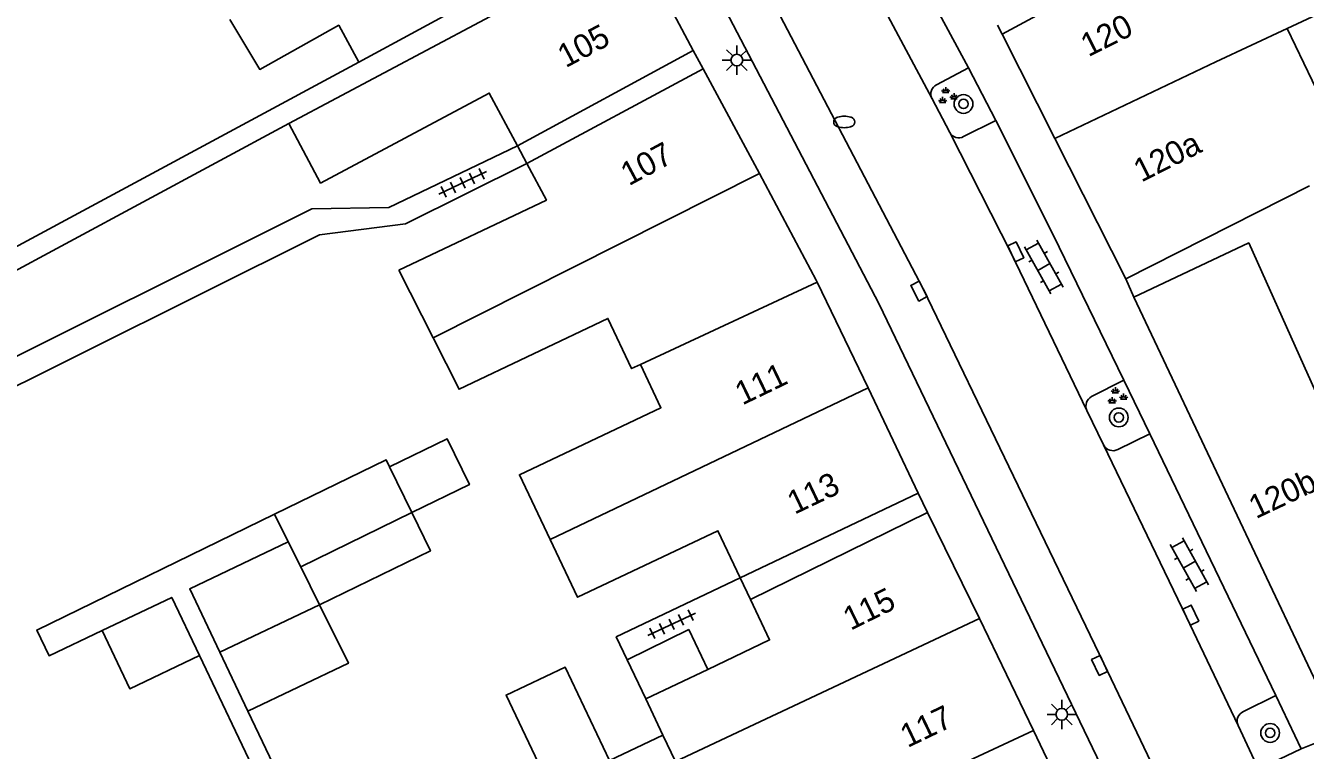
# Model space of a CAD drawing. Extents: x 132998 to 136004, y 396998 to 398512.
# Drawn here: x 134287.3 to 134341.9, y 397316 to 397346.9 of the extents above; entities that cross this region are included whole.
import ezdxf

# ---------------------------------------------------------------- set-up
doc = ezdxf.new("R2010")
doc.units = 0
for name, color, linetype in [('gg-afsc-erfafscheiding', 7, 'Continuous'), ('gg-afsc-hekwerk', 7, 'Continuous'), ('gg-anno-huisnummerreeks BGT', 7, 'Continuous'), ('gg-bbg-bijgebouw', 7, 'Continuous'), ('gg-bbg-gedigitaliseerde bebouwing', 7, 'Continuous'), ('gg-bbg-gedigitaliseerde bebouwing onder overbouw', 7, 'Continuous'), ('gg-bbg-gedigitaliseerde bijgebouw', 7, 'Continuous'), ('gg-bbg-gedigitaliseerde overbouw', 7, 'Continuous'), ('gg-bbg-hoofdgebouw', 7, 'Continuous'), ('gg-bbg-luifel en loopbrug', 7, 'Continuous'), ('gg-bbg-pand overbouw', 7, 'Continuous'), ('gg-bbg-tussenscheiding', 7, 'Continuous'), ('gg-knt-verharding', 7, 'Continuous'), ('gg-knt-verharding nz', 7, 'Continuous'), ('gt-grn-weggrens', 7, 'Continuous'), ('gt-symb-boom', 7, 'Continuous'), ('gt-symb-brandkraan', 7, 'Continuous'), ('gt-symb-groenvak', 7, 'Continuous'), ('gt-symb-klinker verharding', 7, 'Continuous'), ('gt-symb-kolk', 7, 'Continuous'), ('gt-symb-lichtmast', 7, 'Continuous'), ('gt-symb-tegel verharding', 7, 'Continuous')]:
    doc.layers.add(name, color=color, linetype=linetype)

# ---------------------------------------------------------------- blocks, each defined once
blk = doc.blocks.new('gt0-GRVAK')
at = {"layer": 'gt-symb-groenvak'}
for p, q in [((-0.11, 0.189), (-0.228, 0.24)), ((-0.182, 0.153), (0.088, 0.153)), ((-0.091, 0.211), (-0.156, 0.322)), ((-0.047, 0.214), (-0.047, 0.393)), ((-0.004, 0.211), (0.061, 0.322)), ((0.015, 0.189), (0.133, 0.24)), ((0.262, -0.052), (0.197, 0.059)), ((0.305, -0.049), (0.305, 0.13)), ((0.349, -0.052), (0.414, 0.059)), ((-0.245, -0.228), (-0.363, -0.177)), ((-0.318, -0.264), (-0.047, -0.264)), ((-0.226, -0.206), (-0.291, -0.095)), ((-0.183, -0.203), (-0.183, -0.024)), ((-0.139, -0.206), (-0.074, -0.095)), ((-0.12, -0.228), (-0.002, -0.177)), ((0.243, -0.074), (0.125, -0.023)), ((0.17, -0.11), (0.441, -0.11)), ((0.368, -0.074), (0.486, -0.023))]:
    blk.add_line(p, q, dxfattribs=at)
blk = doc.blocks.new('gt0-KOLK')
at = {"layer": 'gt-symb-kolk'}
blk.add_lwpolyline([(0, 0), (0.375, 0), (0.375, 0.4), (-0.375, 0.4), (-0.375, 0), (0, 0)], dxfattribs=at)
blk = doc.blocks.new('gt0-LMAST')
at = {"layer": 'gt-symb-lichtmast'}
for p, q in [((-0.005, 0.246), (-0.005, 0.621)), ((-0.182, 0.173), (-0.447, 0.438)), ((0.172, 0.173), (0.437, 0.438)), ((-0.255, -0.004), (-0.63, -0.004)), ((-0.182, -0.181), (-0.447, -0.446)), ((-0.005, -0.254), (-0.005, -0.629)), ((0.437, -0.446), (0.172, -0.181)), ((0.245, -0.004), (0.62, -0.004))]:
    blk.add_line(p, q, dxfattribs=at)
blk.add_circle((-0.005, -0.004), 0.25, dxfattribs=at)
blk = doc.blocks.new('gt0-BR')
at = {"layer": 'gt-symb-brandkraan'}
for centre, radius, start, end in [((-0.244, 0), 0.206, 107.5669, 252.4331), ((0.599, -2.664), 3, 106.892, 107.5669), ((0, -0.691), 0.938, 73.108, 106.892), ((-0.599, -2.664), 3, 72.4331, 73.108), ((0.244, 0), 0.206, 287.567, 72.4331), ((0.599, 2.664), 3, 252.4331, 253.108), ((0, 0.691), 0.938, 253.108, 286.8921), ((-0.599, 2.664), 3, 286.8921, 287.567)]:
    blk.add_arc(centre, radius, start, end, dxfattribs=at)
blk = doc.blocks.new('gt0-TEG1')
at = {"layer": 'gt-symb-tegel verharding'}
for p, q in [((-1.125, 0), (1.125, 0)), ((-0.9, -0.25), (-0.9, 0.25)), ((-0.45, -0.25), (-0.45, 0.25)), ((0, -0.25), (0, 0.25)), ((0.45, -0.25), (0.45, 0.25)), ((0.9, -0.25), (0.9, 0.25))]:
    blk.add_line(p, q, dxfattribs=at)
blk = doc.blocks.new('gt0-BOOM')
at = {"layer": 'gt-symb-boom'}
for radius in [0.4, 0.2]:
    blk.add_circle((0, 0), radius, dxfattribs=at)
blk = doc.blocks.new('gt0-KL1')
at = {"layer": 'gt-symb-klinker verharding'}
for p, q in [((-1.15, 0.3), (1.15, 0.3)), ((-1, -0.3), (-1, 0.3)), ((-0.5, 0.3), (-0.5, 0.45)), ((0, -0.3), (0, 0.3)), ((0.5, 0.3), (0.5, 0.45)), ((1, -0.3), (1, 0.3)), ((-1.15, -0.3), (1.15, -0.3)), ((-0.5, -0.45), (-0.5, -0.3)), ((0.5, -0.45), (0.5, -0.3))]:
    blk.add_line(p, q, dxfattribs=at)

msp = doc.modelspace()

# ---------------------------------------------------------------- linework, layer by layer
at = {"layer": 'gg-afsc-erfafscheiding'}
for p, q in [((134301.519, 397345.374), (134282.062, 397334.916)), ((134298.534, 397342.756), (134280.49, 397333.062)), ((134308.289, 397341.813), (134302.805, 397339.183)), ((134303.514, 397338.474), (134308.691, 397341.059)), ((134299.64, 397309.708), (134294.718, 397320.057)), ((134300.406, 397310.072), (134296.785, 397317.686))]:
    msp.add_line(p, q, dxfattribs=at)
for points in [[(134284.147, 397331.453), (134299.512, 397339.115), (134302.805, 397339.183)], [(134303.514, 397338.474), (134299.835, 397338.011), (134284.652, 397330.44)], [(134297.915, 397326.09), (134287.771, 397321.145), (134288.299, 397320.05), (134290.557, 397321.124)], [(134317.8, 397323.374), (134312.508, 397320.852), (134312.972, 397319.873)]]:
    msp.add_lwpolyline(points, dxfattribs=at)
at = {"layer": 'gg-afsc-hekwerk'}
msp.add_line((134334.6, 397335.35), (134334.25, 397336.13), dxfattribs=at)
at = {"layer": 'gg-bbg-bijgebouw'}
for p, q in [((134321.04, 397336.08), (134318.614, 397340.623)), ((134321.082, 397335.993), (134321.04, 397336.08))]:
    msp.add_line(p, q, dxfattribs=at)
at = {"layer": 'gg-bbg-gedigitaliseerde bebouwing'}
for p, q in [((134312.76, 397351.49), (134301.519, 397345.374)), ((134313.37, 397350.66), (134298.534, 397342.756)), ((134342.098, 397340.107), (134334.25, 397336.13)), ((134303.228, 397336.503), (134304.688, 397333.621)), ((134313.765, 397318.206), (134316.415, 397319.467)), ((134314.501, 397316.659), (134313.765, 397318.206))]:
    msp.add_line(p, q, dxfattribs=at)
for points in [[(134336.764, 397350.791), (134337.688, 397348.963), (134344.519, 397352.542), (134346.32, 397349.251), (134341.144, 397346.822)], [(134296.015, 397347.195), (134297.29, 397345.072), (134300.661, 397346.955), (134301.519, 397345.374)], [(134341.144, 397346.822), (134342.559, 397343.859), (134343.773, 397344.421), (134345.232, 397341.695)], [(134298.534, 397342.756), (134299.888, 397340.22), (134307.088, 397344.064), (134308.289, 397341.813)], [(134303.228, 397336.503), (134309.522, 397339.498), (134308.691, 397341.059)], [(134344.511, 397326.502), (134339.499, 397337.669), (134334.6, 397335.35)], [(134313.54, 397332.48), (134314.414, 397330.632), (134308.376, 397327.775), (134309.687, 397325.004)], [(134309.687, 397325.004), (134310.848, 397322.548), (134316.848, 397325.386), (134317.8, 397323.374)], [(134316.415, 397319.467), (134319.052, 397320.722), (134318.234, 397322.455)], [(134311.378, 397310.854), (134307.803, 397318.369), (134310.319, 397319.565), (134312.217, 397315.572), (134314.501, 397316.659)]]:
    msp.add_lwpolyline(points, dxfattribs=at)
at = {"layer": 'gg-bbg-gedigitaliseerde bebouwing onder overbouw'}
for p, q in [((134328.982, 397346.58), (134336.764, 397350.791)), ((134315.791, 397345.882), (134308.289, 397341.813)), ((134316.219, 397345.093), (134308.691, 397341.059)), ((134325.396, 397326.987), (134317.8, 397323.374)), ((134325.787, 397326.161), (134318.234, 397322.455))]:
    msp.add_line(p, q, dxfattribs=at)
at = {"layer": 'gg-bbg-gedigitaliseerde bijgebouw'}
for p, q in [((134298.504, 397324.904), (134297.915, 397326.09)), ((134303.781, 397326.155), (134299.046, 397323.844)), ((134299.046, 397323.844), (134299.84, 397322.217)), ((134295.591, 397320.196), (134299.84, 397322.217))]:
    msp.add_line(p, q, dxfattribs=at)
for points in [[(134304.688, 397333.621), (134305.8, 397331.424), (134312.15, 397334.444), (134313.163, 397332.302), (134313.54, 397332.48)], [(134303.781, 397326.155), (134306.24, 397327.355), (134305.287, 397329.307), (134302.828, 397328.107)], [(134297.915, 397326.09), (134302.679, 397328.412), (134302.828, 397328.107)], [(134298.504, 397324.904), (134294.302, 397322.905), (134295.591, 397320.196)], [(134290.557, 397321.124), (134293.536, 397322.541), (134294.718, 397320.057)], [(134294.718, 397320.057), (134291.738, 397318.641), (134290.557, 397321.124)]]:
    msp.add_lwpolyline(points, dxfattribs=at)
at = {"layer": 'gg-bbg-gedigitaliseerde overbouw'}
for p, q in [((134308.289, 397341.813), (134308.691, 397341.059)), ((134317.8, 397323.374), (134318.234, 397322.455))]:
    msp.add_line(p, q, dxfattribs=at)
at = {"layer": 'gg-bbg-hoofdgebouw'}
for p, q in [((134331.222, 397342.123), (134328.982, 397346.58)), ((134318.614, 397340.623), (134316.219, 397345.093)), ((134334.25, 397336.13), (134331.222, 397342.123)), ((134323.26, 397331.478), (134321.082, 397335.993)), ((134343.4, 397316.74), (134334.6, 397335.35)), ((134325.396, 397326.987), (134323.26, 397331.478)), ((134328.007, 397321.637), (134325.787, 397326.161)), ((134330.311, 397316.861), (134328.007, 397321.637)), ((134332.317, 397312.702), (134330.311, 397316.861))]:
    msp.add_line(p, q, dxfattribs=at)
msp.add_lwpolyline([(134315.791, 397345.882), (134313.4, 397350.39), (134313.49, 397350.44), (134313.37, 397350.66)], dxfattribs=at)
at = {"layer": 'gg-bbg-luifel en loopbrug'}
for p, q in [((134312.972, 397319.873), (134315.607, 397321.166)), ((134315.607, 397321.166), (134316.415, 397319.467)), ((134296.785, 397317.686), (134295.591, 397320.196)), ((134313.765, 397318.206), (134312.972, 397319.873))]:
    msp.add_line(p, q, dxfattribs=at)
for points in [[(134299.84, 397322.217), (134304.575, 397324.525), (134303.781, 397326.155)], [(134299.84, 397322.217), (134301.077, 397319.728), (134296.785, 397317.686)]]:
    msp.add_lwpolyline(points, dxfattribs=at)
at = {"layer": 'gg-bbg-pand overbouw'}
for p, q in [((134328.982, 397346.58), (134328.778, 397346.959)), ((134315.791, 397345.882), (134316.219, 397345.093)), ((134325.787, 397326.161), (134325.396, 397326.987))]:
    msp.add_line(p, q, dxfattribs=at)
at = {"layer": 'gg-bbg-tussenscheiding'}
for p, q in [((134318.614, 397340.623), (134304.688, 397333.621)), ((134313.54, 397332.48), (134321.082, 397335.993)), ((134323.26, 397331.478), (134309.687, 397325.004)), ((134302.828, 397328.107), (134303.781, 397326.155)), ((134299.046, 397323.844), (134298.504, 397324.904)), ((134315.037, 397315.532), (134328.007, 397321.637)), ((134315.037, 397315.532), (134314.501, 397316.659)), ((134322.561, 397313.25), (134330.311, 397316.861))]:
    msp.add_line(p, q, dxfattribs=at)
msp.add_lwpolyline([(134331.222, 397342.123), (134338.103, 397345.394), (134341.144, 397346.822)], dxfattribs=at)
at = {"layer": 'gg-knt-verharding'}
for p, q in [((134327.544, 397345.133), (134321.639, 397356.049)), ((134326.176, 397344.416), (134327.544, 397345.133)), ((134327.544, 397345.133), (134328.714, 397342.892)), ((134326.737, 397342.385), (134325.978, 397343.837)), ((134328.714, 397342.892), (134327.333, 397342.204)), ((134332.794, 397331.111), (134334.171, 397331.811)), ((134334.171, 397331.811), (134335.279, 397329.522)), ((134333.307, 397329.045), (134332.59, 397330.513)), ((134335.279, 397329.522), (134333.917, 397328.85)), ((134340.659, 397318.356), (134335.279, 397329.522)), ((134339.28, 397317.667), (134340.659, 397318.356)), ((134340.659, 397318.356), (134341.742, 397316.076)), ((134339.925, 397315.212), (134339.045, 397317.076)), ((134341.742, 397316.076), (134339.925, 397315.212))]:
    msp.add_line(p, q, dxfattribs=at)
for points in [[(134301.957, 397376.136), (134300.683, 397375.3), (134308.244, 397363.061), (134313.806, 397353.681), (134317.341, 397347.267), (134323.711, 397335.084), (134334.987, 397311.645)], [(134334.171, 397331.811), (134331.155, 397338.015), (134328.714, 397342.892)]]:
    msp.add_lwpolyline(points, dxfattribs=at)
for centre, radius, start, end in [((134326.37, 397344.026), 0.435, 116.4505, 205.7913), ((134327.126, 397342.593), 0.441, 208.1319, 298.082), ((134333.026, 397330.698), 0.474, 119.3148, 203.0123), ((134333.708, 397329.248), 0.45, 206.8769, 297.6679), ((134339.448, 397317.258), 0.442, 112.3388, 204.2925)]:
    msp.add_arc(centre, radius, start, end, dxfattribs=at)
at = {"layer": 'gg-knt-verharding nz'}
for points in [[(134302.317, 397376.39), (134309.904, 397364.09), (134315.58, 397354.566), (134319.192, 397347.953), (134325.604, 397335.705), (134333.317, 397319.717), (134336.59, 397312.871)], [(134325.978, 397343.837), (134322.791, 397349.823), (134319.734, 397355.424)], [(134332.59, 397330.513), (134329.375, 397337.2), (134326.737, 397342.385)], [(134339.045, 397317.076), (134336.849, 397321.698), (134333.307, 397329.045)]]:
    msp.add_lwpolyline(points, dxfattribs=at)
at = {"layer": 'gt-grn-weggrens'}
msp.add_line((134341.742, 397316.076), (134343.4, 397316.74), dxfattribs=at)

# ---------------------------------------------------------------- block references
at = {"layer": 'gt-symb-boom'}
for p in [(134327.327, 397343.596), (134333.955, 397330.221), (134340.415, 397316.753)]:
    msp.add_blockref('gt0-BOOM', p, dxfattribs=at)
at = {"layer": 'gt-symb-brandkraan'}
msp.add_blockref('gt0-BR', (134322.237, 397342.83), dxfattribs=at)
at = {"layer": 'gt-symb-groenvak'}
for p in [(134326.617, 397343.927), (134333.855, 397331.113)]:
    msp.add_blockref('gt0-GRVAK', p, dxfattribs=at)
at = {"layer": 'gt-symb-klinker verharding'}
for p, rotation in [((134330.757, 397336.638), -60.79515966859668), ((134336.967, 397323.935), -60.79515966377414)]:
    msp.add_blockref('gt0-KL1', p, dxfattribs=dict(at, rotation=rotation))
at = {"layer": 'gt-symb-kolk'}
for p, rotation in [((134329.375, 397337.2), -64.33212483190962), ((134325.604, 397335.705), 117.64114231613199), ((134336.849, 397321.698), -64.58839927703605), ((134333.317, 397319.717), 115.71951295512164)]:
    msp.add_blockref('gt0-KOLK', p, dxfattribs=dict(at, rotation=rotation))
at = {"layer": 'gt-symb-lichtmast'}
for p in [(134317.657, 397345.471), (134331.526, 397317.55)]:
    msp.add_blockref('gt0-LMAST', p, dxfattribs=at)
at = {"layer": 'gt-symb-tegel verharding', "rotation": -154.66472300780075}
for p in [(134305.947, 397340.228), (134314.865, 397321.39)]:
    msp.add_blockref('gt0-TEG1', p, dxfattribs=at)

# ---------------------------------------------------------------- texts
at = {"layer": 'gg-anno-huisnummerreeks BGT'}
for s, rotation, p in [('120', 26.7, (134332.655, 397345.583)), ('105', 28, (134310.349, 397345.119)), ('107', 28.2, (134313.043, 397340.082)), ('120a', 26.8, (134334.915, 397340.237)), ('111', 25.7, (134317.888, 397330.725)), ('120b-120d', 25.3, (134339.81, 397325.875)), ('113', 25.5, (134320.116, 397326.062)), ('115', 26.2, (134322.509, 397321.114)), ('117', 25.7, (134324.94, 397316.106))]:
    msp.add_text(s, height=1, rotation=rotation, dxfattribs=at).set_placement(p)

doc.saveas('drawing.dxf')
